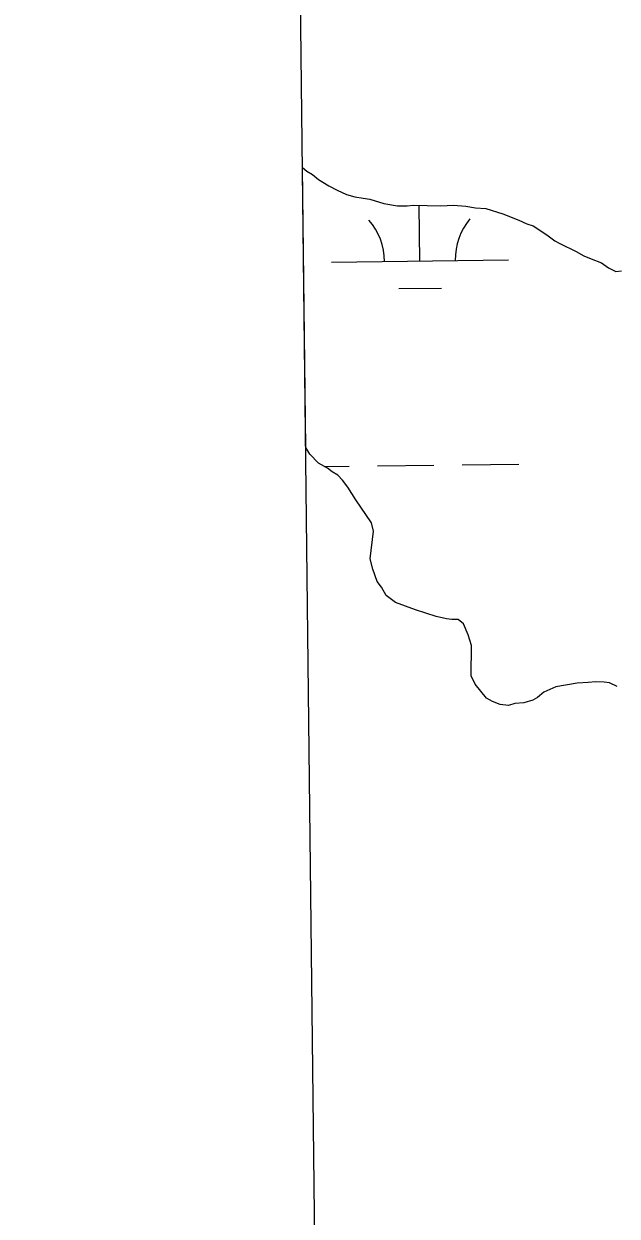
# Model space of a CAD drawing. Extents: x 3694830 to 3732949, y 415201 to 440970.
# Drawn here: x 3698845 to 3699180, y 424507 to 425181 of the extents above; entities that cross this region are included whole.
import ezdxf

# ---------------------------------------------------------------- set-up
doc = ezdxf.new("R2010")
doc.units = 0
for name, color, linetype in [('V-GRID-FRAM', 7, 'Continuous'), ('V-TOPO-SHOR', 7, 'Continuous'), ('V-WETL-SWMP', 7, 'Continuous')]:
    doc.layers.add(name, color=color, linetype=linetype)

msp = doc.modelspace()

# ---------------------------------------------------------------- linework, layer by layer
at = {"layer": 'V-GRID-FRAM'}
msp.add_lwpolyline([(3698844.69, 438797.54), (3730590.83, 439176.18), (3730815.62, 420995.11), (3699053.61, 420616.27), (3698844.69, 438797.54)], dxfattribs=at)
at = {"layer": 'V-TOPO-SHOR'}
for p, q in [((3699002.1, 425099.35), (3699004.63, 425097.45)), ((3699004.63, 425097.45), (3699007.71, 425095.45)), ((3699007.71, 425095.45), (3699011.17, 425092.66)), ((3699011.17, 425092.66), (3699016.96, 425089.05)), ((3699016.96, 425089.05), (3699021.6, 425086.63)), ((3699021.6, 425086.63), (3699027.02, 425084.2)), ((3699027.02, 425084.2), (3699031.68, 425082.95)), ((3699031.68, 425082.95), (3699036.34, 425082.09)), ((3699036.34, 425082.09), (3699040.23, 425081.64)), ((3699040.23, 425081.64), (3699047.99, 425079.17)), ((3699047.99, 425079.17), (3699055.77, 425077.87)), ((3699055.77, 425077.87), (3699061.23, 425077.77)), ((3699061.23, 425077.77), (3699064.74, 425078.11)), ((3699064.74, 425078.11), (3699080.33, 425077.84)), ((3699080.33, 425077.84), (3699087.36, 425078.11)), ((3699087.36, 425078.11), (3699094.37, 425077.61)), ((3699094.37, 425077.61), (3699099.81, 425076.73)), ((3699099.81, 425076.73), (3699105.65, 425076.25)), ((3699105.65, 425076.25), (3699115.35, 425073.35)), ((3699115.35, 425073.35), (3699124.26, 425069.69)), ((3699124.26, 425069.69), (3699128.9, 425067.66)), ((3699128.9, 425067.66), (3699132.39, 425066.44)), ((3699132.39, 425066.44), (3699135.09, 425064.83)), ((3699135.09, 425064.83), (3699140.88, 425060.83)), ((3699140.88, 425060.83), (3699144.73, 425058.04)), ((3699144.73, 425058.04), (3699147.43, 425056.43)), ((3699147.43, 425056.43), (3699156.71, 425051.99)), ((3699156.71, 425051.99), (3699160.96, 425049.58)), ((3699160.96, 425049.58), (3699165.22, 425047.94)), ((3699165.22, 425047.94), (3699171.03, 425045.51)), ((3699171.03, 425045.51), (3699174.88, 425042.71)), ((3699174.88, 425042.71), (3699179.14, 425040.69)), ((3699179.14, 425040.69), (3699182.26, 425041.03)), ((3699006.22, 424937.55), (3699003.91, 424941.27)), ((3699011.2, 424932.39), (3699006.22, 424937.55)), ((3699016.22, 424929.58), (3699011.2, 424932.39)), ((3699018.92, 424927.58), (3699016.22, 424929.58)), ((3699022, 424925.58), (3699018.92, 424927.58)), ((3699024.68, 424922.81), (3699022, 424925.58)), ((3699027.74, 424918.86), (3699024.68, 424922.81)), ((3699032.3, 424911.76), (3699027.74, 424918.86)), ((3699041.05, 424898.75), (3699032.3, 424911.76)), ((3699042.14, 424894.05), (3699041.05, 424898.75)), ((3699040.31, 424878.48), (3699042.14, 424894.05)), ((3699041.77, 424872.61), (3699040.31, 424878.48)), ((3699044.38, 424865.55), (3699041.77, 424872.61)), ((3699046.67, 424862.39), (3699044.38, 424865.55)), ((3699049.32, 424857.66), (3699046.67, 424862.39)), ((3699054.71, 424853.67), (3699049.32, 424857.66)), ((3699065.95, 424849.58), (3699054.71, 424853.67)), ((3699077.59, 424845.88), (3699065.95, 424849.58)), ((3699083.41, 424844.61), (3699077.59, 424845.88)), ((3699086.53, 424844.17), (3699083.41, 424844.61)), ((3699090.04, 424844.11), (3699086.53, 424844.17)), ((3699093.11, 424841.72), (3699090.04, 424844.11)), ((3699095.74, 424835.43), (3699093.11, 424841.72)), ((3699097.59, 424829.55), (3699095.74, 424835.43)), ((3699097.3, 424812.4), (3699097.59, 424829.55)), ((3699099.56, 424807.68), (3699097.3, 424812.4)), ((3699106.05, 424799.78), (3699099.56, 424807.68)), ((3699157.28, 424808.27), (3699145.15, 424806.13)), ((3699163.52, 424808.55), (3699157.28, 424808.27)), ((3699167.82, 424808.87), (3699163.52, 424808.55)), ((3699172.49, 424808.79), (3699167.82, 424808.87)), ((3699175.61, 424808.35), (3699172.49, 424808.79)), ((3699179.86, 424806.33), (3699175.61, 424808.35)), ((3699134.91, 424800.07), (3699132.16, 424798.55)), ((3699138.47, 424803.13), (3699134.91, 424800.07)), ((3699145.15, 424806.13), (3699138.47, 424803.13)), ((3699109.53, 424797.77), (3699106.05, 424799.78)), ((3699113.79, 424796.14), (3699109.53, 424797.77)), ((3699118.46, 424795.67), (3699113.79, 424796.14)), ((3699121.99, 424796.78), (3699118.46, 424795.67)), ((3699127.06, 424797.08), (3699121.99, 424796.78)), ((3699132.16, 424798.55), (3699127.06, 424797.08))]:
    msp.add_line(p, q, dxfattribs=at)
at = {"layer": 'V-WETL-SWMP'}
for p, q in [((3699003.91, 424941.27), (3699002.1, 425099.35)), ((3699002.1, 425099.35), (3699004.63, 425097.45)), ((3699004.63, 425097.45), (3699007.71, 425095.45)), ((3699007.71, 425095.45), (3699011.17, 425092.66)), ((3699011.17, 425092.66), (3699016.96, 425089.05)), ((3699016.96, 425089.05), (3699021.6, 425086.63)), ((3699021.6, 425086.63), (3699027.02, 425084.2)), ((3699027.02, 425084.2), (3699031.68, 425082.95)), ((3699031.68, 425082.95), (3699036.34, 425082.09)), ((3699036.34, 425082.09), (3699040.23, 425081.64)), ((3699040.23, 425081.64), (3699047.99, 425079.17)), ((3699047.99, 425079.17), (3699055.77, 425077.87)), ((3699055.77, 425077.87), (3699061.23, 425077.77)), ((3699061.23, 425077.77), (3699064.74, 425078.11)), ((3699064.74, 425078.11), (3699080.33, 425077.84)), ((3699068.42, 425046.63), (3699068.04, 425078.05)), ((3699080.33, 425077.84), (3699087.36, 425078.11)), ((3699087.36, 425078.11), (3699094.37, 425077.61)), ((3699094.37, 425077.61), (3699099.81, 425076.73)), ((3699099.81, 425076.73), (3699105.65, 425076.25)), ((3699105.65, 425076.25), (3699115.35, 425073.35)), ((3699115.35, 425073.35), (3699124.26, 425069.69)), ((3699124.26, 425069.69), (3699128.9, 425067.66)), ((3699128.9, 425067.66), (3699132.39, 425066.44)), ((3699132.39, 425066.44), (3699135.09, 425064.83)), ((3699135.09, 425064.83), (3699140.88, 425060.83)), ((3699140.88, 425060.83), (3699144.73, 425058.04)), ((3699144.73, 425058.04), (3699147.43, 425056.43)), ((3699147.43, 425056.43), (3699156.71, 425051.99)), ((3699156.71, 425051.99), (3699160.96, 425049.58)), ((3699160.96, 425049.58), (3699165.22, 425047.94)), ((3699018.42, 425046.03), (3699118.41, 425047.23)), ((3699165.22, 425047.94), (3699171.03, 425045.51)), ((3699171.03, 425045.51), (3699174.88, 425042.71)), ((3699174.88, 425042.71), (3699179.14, 425040.69)), ((3699179.14, 425040.69), (3699182.26, 425041.03)), ((3699056.6, 425031.06), (3699080.6, 425031.34)), ((3699006.22, 424937.55), (3699003.91, 424941.27)), ((3699011.2, 424932.39), (3699006.22, 424937.55)), ((3699016.22, 424929.58), (3699011.2, 424932.39)), ((3699014.5, 424930.55), (3699028.39, 424930.71)), ((3699018.92, 424927.58), (3699016.22, 424929.58)), ((3699044.39, 424930.9), (3699076.38, 424931.28)), ((3699092.38, 424931.47), (3699124.38, 424931.86)), ((3699022, 424925.58), (3699018.92, 424927.58)), ((3699024.68, 424922.81), (3699022, 424925.58)), ((3699027.74, 424918.86), (3699024.68, 424922.81)), ((3699032.3, 424911.76), (3699027.74, 424918.86)), ((3699041.05, 424898.75), (3699032.3, 424911.76)), ((3699042.14, 424894.05), (3699041.05, 424898.75)), ((3699040.31, 424878.48), (3699042.14, 424894.05)), ((3699041.77, 424872.61), (3699040.31, 424878.48)), ((3699044.38, 424865.55), (3699041.77, 424872.61)), ((3699046.67, 424862.39), (3699044.38, 424865.55)), ((3699049.32, 424857.66), (3699046.67, 424862.39)), ((3699054.71, 424853.67), (3699049.32, 424857.66)), ((3699065.95, 424849.58), (3699054.71, 424853.67)), ((3699077.59, 424845.88), (3699065.95, 424849.58)), ((3699083.41, 424844.61), (3699077.59, 424845.88)), ((3699086.53, 424844.17), (3699083.41, 424844.61)), ((3699090.04, 424844.11), (3699086.53, 424844.17)), ((3699093.11, 424841.72), (3699090.04, 424844.11)), ((3699095.74, 424835.43), (3699093.11, 424841.72)), ((3699097.59, 424829.55), (3699095.74, 424835.43)), ((3699097.3, 424812.4), (3699097.59, 424829.55)), ((3699099.56, 424807.68), (3699097.3, 424812.4)), ((3699106.05, 424799.78), (3699099.56, 424807.68)), ((3699157.28, 424808.27), (3699145.15, 424806.13)), ((3699163.52, 424808.55), (3699157.28, 424808.27)), ((3699167.82, 424808.87), (3699163.52, 424808.55)), ((3699172.49, 424808.79), (3699167.82, 424808.87)), ((3699175.61, 424808.35), (3699172.49, 424808.79)), ((3699179.86, 424806.33), (3699175.61, 424808.35)), ((3699134.91, 424800.07), (3699132.16, 424798.55)), ((3699138.47, 424803.13), (3699134.91, 424800.07)), ((3699145.15, 424806.13), (3699138.47, 424803.13)), ((3699109.53, 424797.77), (3699106.05, 424799.78)), ((3699113.79, 424796.14), (3699109.53, 424797.77)), ((3699118.46, 424795.67), (3699113.79, 424796.14)), ((3699121.99, 424796.78), (3699118.46, 424795.67)), ((3699127.06, 424797.08), (3699121.99, 424796.78)), ((3699132.16, 424798.55), (3699127.06, 424797.08))]:
    msp.add_line(p, q, dxfattribs=at)
for centre, start, end in [((3699013.17, 425046.45), 359.91153, 41.45519), ((3699123.65, 425047.76), 139.91153, 181.45518)]:
    msp.add_arc(centre, 35.25, start, end, dxfattribs=at)

doc.saveas('drawing.dxf')
